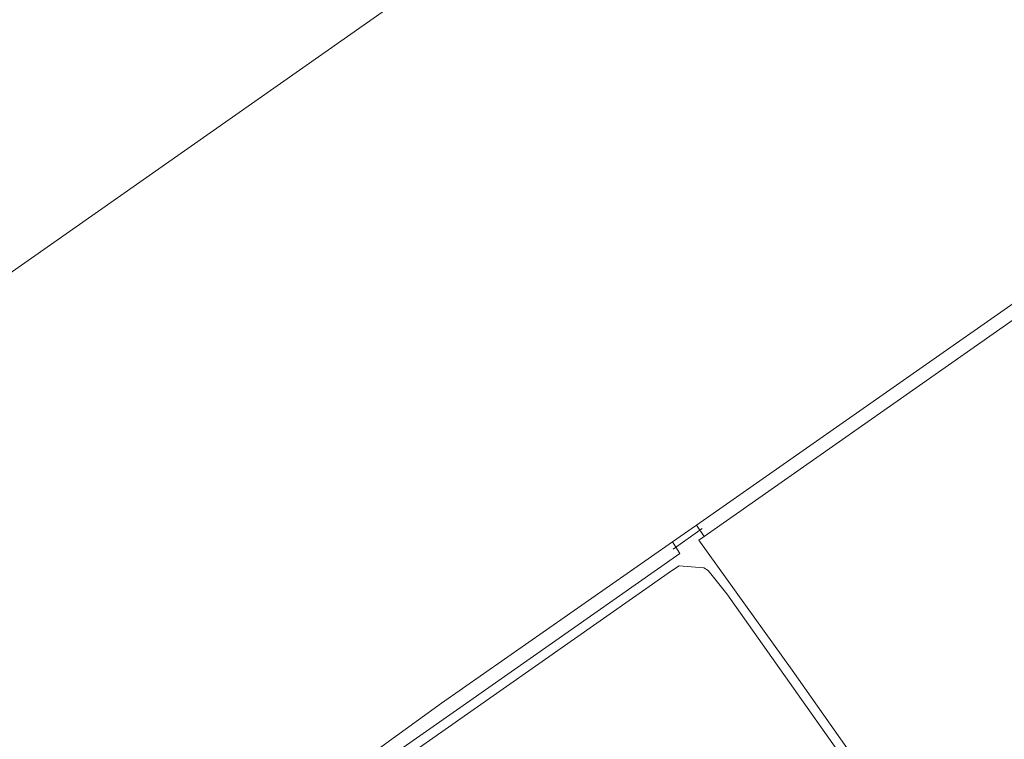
# Model space of a CAD drawing. Header units: metres. Extents: x 138165 to 154469, y 480134 to 494189.
# Tile 980 of 1056: x 151498 to 151904, y 483485 to 483782. Entities that reach past the tile are written whole.
import ezdxf

# ---------------------------------------------------------------- set-up
doc = ezdxf.new("R2010")
doc.units = ezdxf.units.M
doc.header["$LTSCALE"] = 0.001
doc.header["$MEASUREMENT"] = 0
for name, color, linetype, lineweight in [('TOP-L-duiker', 7, 'Continuous', 0), ('TOP-L-terrein schutting raster hek leuning', 7, 'Continuous', 0), ('TOP-L-topo objecten vlak', 7, 'Continuous', 0)]:
    doc.layers.add(name, color=color, linetype=linetype, lineweight=lineweight)

msp = doc.modelspace()

# ---------------------------------------------------------------- linework, layer by layer
at = {"layer": 'TOP-L-duiker', "flags": 128}
msp.add_lwpolyline([(151779.47, 483572.03), (151767.54, 483563.5)], dxfattribs=at)
at = {"layer": 'TOP-L-terrein schutting raster hek leuning', "flags": 128}
msp.add_lwpolyline([(151318.9, 483553.38), (151435.96, 483636.24), (151968.69, 484010.06)], dxfattribs=at)
at = {"layer": 'TOP-L-topo objecten vlak', "flags": 128}
for points in [[(152067.08, 483773.58), (152065.59, 483775.76), (152000, 483729.32), (151777.22, 483573.41)], [(151780.39, 483568.75), (152000, 483722.79), (152068.57, 483771.4), (152067.08, 483773.58)], [(151777.22, 483573.41), (151767.23, 483566.51)], [(151777.22, 483573.41), (151780.39, 483568.75)], [(151614.79, 483447.83), (151682.83, 483495.7), (151766.84, 483554.57), (151770.01, 483556.68), (151780.21, 483555.86), (151782.05, 483554.7), (151789.72, 483545.04), (151837.35, 483477.71), (151865.79, 483436.17), (151898.33, 483389.6), (151918.18, 483361.69), (151949.4, 483317.77), (152005.23, 483238.79), (152020.84, 483215.77), (152025.33, 483217.75), (151954.56, 483316.05), (151925.85, 483359.17), (151882.46, 483420.03), (151816.58, 483513.69), (151778.11, 483567.15), (151780.39, 483568.75)], [(151767.23, 483566.51), (151672.1, 483500), (151638.14, 483475.43)], [(151641.27, 483471.17), (151682.37, 483500), (151770.32, 483561.69), (151767.23, 483566.51)]]:
    msp.add_lwpolyline(points, dxfattribs=at)

doc.saveas('drawing.dxf')
